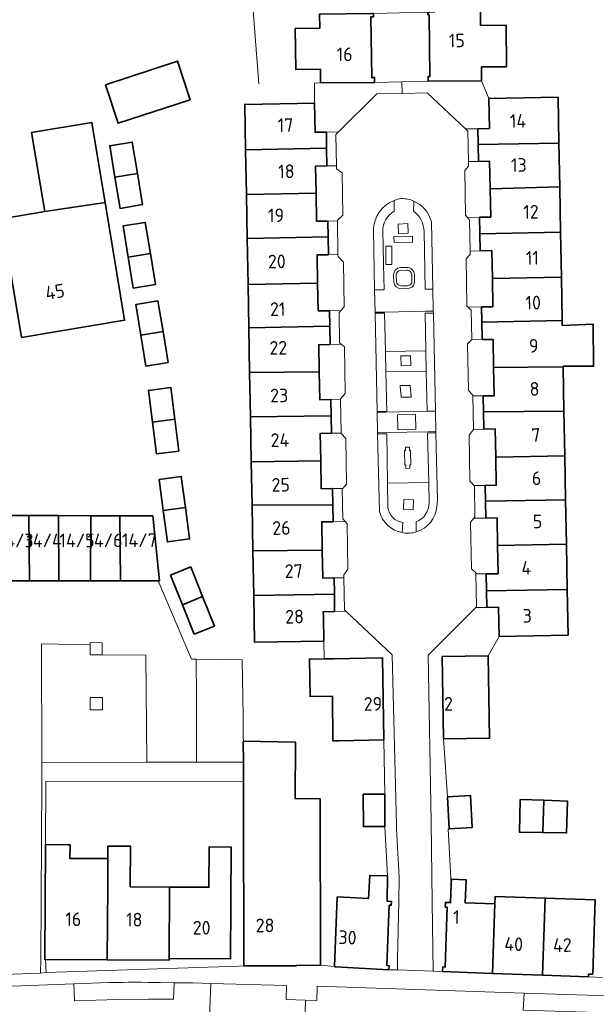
# Model space of a CAD drawing. Extents: x 150256 to 156914, y 461459 to 469481.
# Tile 298 of 656: x 155237 to 155294, y 463386 to 463483. Entities that reach past the tile are written whole.
import ezdxf
from ezdxf.enums import TextEntityAlignment as Align

# ---------------------------------------------------------------- set-up
doc = ezdxf.new("R2010")
doc.units = 0
doc.header["$LTSCALE"] = 0.75
for name, color, linetype, lineweight in [('B-RO-GR-GROENVOORZIENING-GV', 251, 'CONTINUOUS', 18), ('B-RO-GR-HAAG-GV', 251, 'CONTINUOUS', 13), ('B-RO-IE-TERREINAFSCHEIDING_KUNSTMATIG_HEKWERK-G', 251, 'IE-TERREINAFSCHEIDING-KUNSTMATIG', 18), ('B-RO-OG-BEBOUWING-GV', 6, 'CONTINUOUS', 35), ('B-RO-OG-BEBOUWING-T18', 1, 'CONTINUOUS', 18), ('B-RO-OG-TERREIN_ONBEGROEID-GV', 251, 'CONTINUOUS', 18), ('B-RO-VH-VERHARDING_BETON-GV', 251, 'CONTINUOUS', 18), ('B-RO-VH-VERHARDING_BETONSTRAATSTEEN-GV', 251, 'CONTINUOUS', 18), ('B-RO-VH-VERHARDING_STRAATBAKSTEEN-GV', 251, 'CONTINUOUS', 18), ('B-RO-VH-VERHARDING_TEGEL-GV', 251, 'CONTINUOUS', 18)]:
    doc.layers.add(name, color=color, linetype=linetype, lineweight=lineweight)
doc.styles.add('NLCS-ISO-M200-T18', font='NLCS-ISO.ttf', dxfattribs={"height": 360})
doc.linetypes.add('IE-TERREINAFSCHEIDING-KUNSTMATIG', pattern='A,4,[82,NLCS.SHX,S=0.75,R=90,X=0,Y=0],4,-2', length=10)

msp = doc.modelspace()

# ---------------------------------------------------------------- linework, layer by layer
at = {"layer": 'B-RO-GR-GROENVOORZIENING-GV'}
for points in [[(155273.858, 463465.138, 0.304257), (155271.804, 463462.239)], [(155277.538, 463463.032, 0.237837), (155275.798, 463465.076)], [(155272.724, 463462.099, -0.272267), (155273.87, 463464.097)], [(155275.775, 463464.084, -0.227803), (155276.831, 463462.066)], [(155277.33, 463435.263, -0.298817), (155276.036, 463433.357)], [(155272.398, 463434.391, 0.290045), (155274.666, 463432.301)], [(155274.725, 463433.297, -0.353296), (155273.241, 463434.819)], [(155276.05, 463432.379, 0.307408), (155278.095, 463434.888)]]:
    msp.add_lwpolyline(points, format="xyb", dxfattribs=at)
for points in [[(155273.87, 463464.097), (155273.858, 463465.138)], [(155275.798, 463465.076), (155275.775, 463464.084)], [(155276.831, 463462.066), (155276.912, 463456.378), (155277.683, 463456.39), (155277.538, 463463.032)], [(155271.804, 463462.239), (155271.925, 463456.31), (155272.862, 463456.32), (155272.802, 463458.818), (155272.759, 463460.625), (155272.724, 463462.099)], [(155273.241, 463434.819), (155273.207, 463437.192), (155273.137, 463442.085), (155272.216, 463442.074), (155272.398, 463434.391)], [(155278.095, 463434.888), (155278.138, 463435.482), (155277.992, 463442.186), (155277.157, 463442.143), (155277.28, 463437.255), (155277.33, 463435.263)], [(155274.666, 463432.301), (155274.725, 463433.297)], [(155276.036, 463433.357), (155276.05, 463432.379)]]:
    msp.add_lwpolyline(points, dxfattribs=at)
for points in [[(155275.197, 463462.857), (155274.245, 463462.816), (155274.287, 463461.857), (155275.239, 463461.897)], [(155272.171, 463444.288), (155273.128, 463444.292), (155273.036, 463448.207), (155272.988, 463450.227), (155272.899, 463453.99), (155271.972, 463453.989)], [(155277.036, 463448.278), (155277.118, 463444.311), (155277.144, 463444.311), (155277.946, 463444.314), (155277.735, 463453.995), (155276.917, 463453.994), (155276.994, 463450.278)], [(155274.512, 463449.774), (155274.548, 463448.804), (155275.498, 463448.839), (155275.462, 463449.796)], [(155275.753, 463434.56), (155275.78, 463435.538), (155274.811, 463435.565), (155274.784, 463434.586)], [(155244.973, 463420.223), (155244.978, 463421.423), (155243.778, 463421.428), (155243.777, 463421.218), (155243.773, 463420.228)], [(155243.795, 463415.995), (155243.79, 463414.795), (155244.99, 463414.79), (155244.995, 463415.99)]]:
    msp.add_lwpolyline(points, close=True, dxfattribs=at)
at = {"layer": 'B-RO-GR-HAAG-GV'}
for points in [[(155273.858, 463465.138, 0.304257), (155271.804, 463462.239)], [(155277.538, 463463.032, 0.237837), (155275.798, 463465.076)], [(155272.724, 463462.099, -0.272267), (155273.87, 463464.097)], [(155275.775, 463464.084, -0.227803), (155276.831, 463462.066)], [(155277.33, 463435.263, -0.298817), (155276.036, 463433.357)], [(155272.398, 463434.391, 0.290045), (155274.666, 463432.301)], [(155274.725, 463433.297, -0.353296), (155273.241, 463434.819)], [(155276.05, 463432.379, 0.307408), (155278.095, 463434.888)]]:
    msp.add_lwpolyline(points, format="xyb", dxfattribs=at)
for points in [[(155273.87, 463464.097), (155273.858, 463465.138)], [(155275.798, 463465.076), (155275.775, 463464.084)], [(155276.831, 463462.066), (155276.912, 463456.378), (155277.683, 463456.39), (155277.538, 463463.032)], [(155271.804, 463462.239), (155271.925, 463456.31), (155272.862, 463456.32), (155272.802, 463458.818), (155272.759, 463460.625), (155272.724, 463462.099)], [(155273.241, 463434.819), (155273.207, 463437.192), (155273.137, 463442.085), (155272.216, 463442.074)], [(155272.216, 463442.074), (155272.398, 463434.391)], [(155278.095, 463434.888), (155278.138, 463435.482), (155277.992, 463442.186), (155277.157, 463442.143), (155277.28, 463437.255)], [(155277.28, 463437.255), (155277.33, 463435.263)], [(155274.666, 463432.301), (155274.725, 463433.297)], [(155276.036, 463433.357), (155276.05, 463432.379)]]:
    msp.add_lwpolyline(points, dxfattribs=at)
for points in [[(155272.988, 463450.227), (155272.899, 463453.99), (155271.972, 463453.989), (155272.171, 463444.288), (155273.128, 463444.292), (155273.036, 463448.207)], [(155277.735, 463453.995), (155276.917, 463453.994), (155276.994, 463450.278), (155277.036, 463448.278), (155277.118, 463444.311), (155277.144, 463444.311), (155277.946, 463444.314)]]:
    msp.add_lwpolyline(points, close=True, dxfattribs=at)
at = {"layer": 'B-RO-IE-TERREINAFSCHEIDING_KUNSTMATIG_HEKWERK-G'}
msp.add_lwpolyline([(155260.325, 463489.812), (155260.775, 463488.277), (155259.568, 463488.215), (155260.487, 463476.692)], dxfattribs=at)
at = {"layer": 'B-RO-OG-BEBOUWING-GV'}
for points in [[(155277.222, 463476.938), (155282.502, 463476.984), (155282.49, 463478.347), (155284.973, 463478.369), (155284.937, 463482.478), (155282.402, 463482.456), (155282.39, 463483.821), (155282.317, 463483.82), (155282.18, 463487.541), (155277.964, 463487.488), (155277.878, 463483.781), (155277.402, 463483.777), (155277.181, 463483.773), (155277.183, 463483.501), (155277.32, 463483.502), (155277.374, 463477.397), (155277.218, 463477.395)], [(155271.828, 463483.626), (155271.649, 463483.624), (155266.476, 463483.567), (155266.491, 463482.165), (155264.072, 463482.138), (155264.117, 463478.088), (155266.557, 463478.116), (155266.572, 463476.76), (155271.917, 463476.822), (155271.912, 463477.304), (155271.634, 463477.301), (155271.567, 463483.302), (155271.831, 463483.305)], [(155245.295, 463476.589), (155246.542, 463472.775), (155253.671, 463475.105), (155252.424, 463478.92)], [(155283.229, 463475.222), (155283.284, 463472.26), (155282.144, 463472.238), (155282.173, 463470.668), (155290.157, 463470.817), (155290.072, 463475.349)], [(155259.158, 463470.149), (155267.179, 463470.305), (155267.15, 463471.913), (155266.035, 463471.893), (155265.981, 463474.765), (155259.076, 463474.639)], [(155239.291, 463464.041), (155245.252, 463464.941), (155244.201, 463471.252), (155243.932, 463472.868), (155237.986, 463471.878)], [(155246.231, 463467.457), (155248.456, 463467.827), (155247.942, 463470.92), (155245.717, 463470.55)], [(155259.239, 463465.72), (155266.138, 463465.863), (155266.089, 463468.545), (155267.211, 463468.565), (155267.179, 463470.305), (155259.158, 463470.149)], [(155282.204, 463469.007), (155283.305, 463469.027), (155283.356, 463466.302), (155290.237, 463466.486), (155290.157, 463470.817), (155282.173, 463470.668)], [(155248.456, 463467.827), (155246.231, 463467.457), (155246.746, 463464.363), (155248.971, 463464.733)], [(155290.237, 463466.486), (155283.356, 463466.302), (155283.408, 463463.504), (155282.302, 463463.483), (155282.332, 463461.861), (155290.321, 463462.019)], [(155267.33, 463461.56), (155267.301, 463463.106), (155266.189, 463463.086), (155266.138, 463465.863), (155259.239, 463465.72), (155259.319, 463461.368)], [(155245.252, 463464.941), (155239.291, 463464.041), (155235.047, 463463.334), (155236.999, 463451.607), (155247.189, 463453.303)], [(155247.543, 463459.551), (155249.738, 463459.911), (155249.234, 463462.981), (155247.039, 463462.621)], [(155259.402, 463456.835), (155266.291, 463456.979), (155266.24, 463459.755), (155267.363, 463459.776), (155267.33, 463461.56), (155259.319, 463461.368)], [(155282.332, 463461.861), (155282.364, 463460.16), (155283.522, 463460.182), (155283.573, 463457.431), (155290.404, 463457.55), (155290.321, 463462.019)], [(155248.046, 463456.481), (155250.241, 463456.841), (155249.738, 463459.911), (155247.543, 463459.551)], [(155283.573, 463457.431), (155283.625, 463454.643), (155282.507, 463454.622), (155282.535, 463453.113), (155290.484, 463453.262), (155290.404, 463457.55)], [(155267.483, 463452.707), (155267.452, 463454.243), (155266.341, 463454.223), (155266.291, 463456.979), (155259.402, 463456.835), (155259.48, 463452.557)], [(155248.797, 463451.811), (155250.991, 463452.175), (155250.488, 463455.215), (155248.294, 463454.851)], [(155267.516, 463450.904), (155267.483, 463452.707), (155259.48, 463452.557), (155259.561, 463448.146), (155266.442, 463448.206), (155266.393, 463450.883)], [(155282.567, 463451.39), (155283.651, 463451.411), (155283.703, 463448.623), (155290.569, 463448.71), (155290.568, 463448.755), (155293.593, 463448.754), (155293.539, 463452.917), (155290.493, 463452.786), (155290.484, 463453.262), (155282.535, 463453.113)], [(155250.991, 463452.175), (155248.797, 463451.811), (155249.301, 463448.77), (155251.495, 463449.133)], [(155290.569, 463448.71), (155283.703, 463448.623), (155283.755, 463445.843), (155282.665, 463445.822), (155282.694, 463444.262), (155290.651, 463444.328)], [(155267.607, 463445.456), (155266.493, 463445.436), (155266.442, 463448.206), (155259.561, 463448.146), (155259.641, 463443.743), (155267.636, 463443.865)], [(155252.152, 463443.509), (155251.761, 463446.643), (155249.552, 463446.367), (155249.943, 463443.233)], [(155267.636, 463443.865), (155259.641, 463443.743), (155259.723, 463439.305), (155266.594, 463439.387), (155266.544, 463442.119), (155267.667, 463442.139)], [(155282.726, 463442.53), (155283.854, 463442.551), (155283.906, 463439.779), (155290.734, 463439.885), (155290.651, 463444.328), (155282.694, 463444.262)], [(155252.152, 463443.509), (155249.943, 463443.233), (155250.334, 463440.098), (155252.543, 463440.374)], [(155267.788, 463435.054), (155267.759, 463436.667), (155266.644, 463436.647), (155266.594, 463439.387), (155259.723, 463439.305), (155259.801, 463435.008)], [(155282.883, 463435.416), (155290.815, 463435.533), (155290.734, 463439.885), (155283.906, 463439.779), (155283.958, 463436.996), (155282.854, 463436.976)], [(155250.594, 463437.567), (155251.01, 463434.477), (155253.207, 463434.772), (155252.79, 463437.863)], [(155267.788, 463435.054), (155259.801, 463435.008), (155259.884, 463430.493), (155266.746, 463430.574), (155266.695, 463433.357), (155267.819, 463433.377)], [(155290.815, 463435.533), (155282.883, 463435.416), (155282.914, 463433.746), (155284.044, 463433.766), (155284.095, 463431.046), (155290.897, 463431.151)], [(155253.207, 463434.772), (155251.01, 463434.477), (155251.426, 463431.386), (155253.623, 463431.682)], [(155234.782, 463434.005), (155234.755, 463427.528), (155237.776, 463427.533), (155237.723, 463433.996)], [(155237.723, 463433.996), (155237.776, 463427.533), (155240.696, 463427.537), (155240.646, 463433.988)], [(155243.804, 463427.542), (155243.838, 463433.978), (155240.646, 463433.988), (155240.696, 463427.537)], [(155246.797, 463427.547), (155246.722, 463433.97), (155243.838, 463433.978), (155243.804, 463427.542)], [(155249.821, 463433.961), (155246.722, 463433.97), (155246.797, 463427.547), (155250.517, 463427.553), (155250.653, 463427.553), (155249.981, 463433.96)], [(155290.897, 463431.151), (155284.095, 463431.046), (155284.147, 463428.242), (155282.967, 463428.22), (155282.998, 463426.538), (155290.98, 463426.667)], [(155259.964, 463426.081), (155267.941, 463426.232), (155267.912, 463427.82), (155266.797, 463427.799), (155266.746, 463430.574), (155259.884, 463430.493)], [(155251.72, 463428.102), (155252.903, 463425.18), (155254.911, 463425.993), (155253.728, 463428.915)], [(155282.998, 463426.538), (155283.029, 463424.899), (155284.182, 463424.921), (155284.236, 463422.047), (155291.064, 463422.174), (155290.98, 463426.667)], [(155254.086, 463422.257), (155256.094, 463423.071), (155254.911, 463425.993), (155252.903, 463425.18)], [(155267.972, 463424.511), (155267.941, 463426.232), (155259.964, 463426.081), (155260.049, 463421.461), (155266.902, 463421.586), (155266.859, 463423.948), (155266.849, 463424.489)], [(155272.845, 463411.804), (155272.697, 463419.929), (155267.78, 463419.825), (155266.942, 463419.816), (155265.483, 463419.799), (155265.536, 463416.096), (155267.753, 463416.123), (155267.805, 463411.716), (155268.375, 463411.723)], [(155283.15, 463420.131), (155278.609, 463420.049), (155278.755, 463411.904), (155283.296, 463411.985)], [(155258.945, 463407.652), (155258.948, 463405.816), (155258.979, 463389.468), (155259.475, 463389.469), (155264.183, 463389.478), (155264.183, 463389.517), (155266.565, 463389.541), (155266.526, 463405.997), (155264.075, 463406.007), (155264.084, 463411.596), (155258.937, 463411.678), (155258.941, 463409.624)], [(155272.946, 463403.254), (155272.933, 463406.439), (155270.804, 463406.431), (155270.816, 463403.245)], [(155279.125, 463406.195), (155279.308, 463403.021), (155281.585, 463403.152), (155281.402, 463406.327)], [(155286.318, 463405.919), (155286.25, 463402.703), (155288.581, 463402.662), (155288.656, 463405.838)], [(155288.656, 463405.838), (155288.581, 463402.662), (155290.912, 463402.621), (155290.994, 463405.756)], [(155239.368, 463390.098), (155239.378, 463390.098), (155245.474, 463390.061), (155245.519, 463397.325), (155245.536, 463400.074), (155241.786, 463400.097), (155241.794, 463401.447), (155241.612, 463401.448), (155239.368, 463401.462), (155239.287, 463390.099)], [(155251.595, 463390.201), (155251.643, 463397.26), (155247.751, 463397.284), (155247.775, 463401.295), (155245.543, 463401.309), (155245.536, 463400.074), (155245.519, 463397.325), (155245.474, 463390.061), (155251.59, 463390.023)], [(155251.595, 463390.201), (155257.665, 463390.164), (155257.733, 463401.219), (155255.559, 463401.232), (155255.534, 463397.236), (155251.643, 463397.26)], [(155267.962, 463389.398), (155268.051, 463389.389), (155273.343, 463389.093), (155273.352, 463389.478), (155273.145, 463389.512), (155273.368, 463395.461), (155273.576, 463395.457), (155273.585, 463395.843), (155273.166, 463395.875), (155273.197, 463398.387), (155273.187, 463398.387), (155271.44, 463398.415), (155271.331, 463396.145), (155268.223, 463396.28)], [(155283.591, 463388.726), (155283.83, 463395.594), (155280.888, 463395.696), (155280.968, 463397.978), (155279.527, 463398.028), (155279.51, 463397.529), (155279.447, 463395.723), (155278.927, 463395.741), (155278.911, 463395.278), (155279.116, 463395.271), (155278.91, 463389.351), (155278.665, 463389.36), (155278.649, 463388.898)], [(155283.83, 463395.594), (155283.591, 463388.726), (155288.542, 463388.554), (155288.807, 463396.17), (155283.857, 463396.342)], [(155288.542, 463388.554), (155293.075, 463388.396), (155293.084, 463388.65), (155293.501, 463388.635), (155293.757, 463395.998), (155288.807, 463396.17)]]:
    msp.add_lwpolyline(points, close=True, dxfattribs=at)
at = {"layer": 'B-RO-OG-TERREIN_ONBEGROEID-GV'}
for points in [[(155274.497, 463458.234, 0.405654), (155274.066, 463457.77)], [(155275.595, 463457.805, 0.425156), (155275.108, 463458.24)], [(155274.085, 463457.13, 0.378576), (155274.575, 463456.693)], [(155275.189, 463456.716, 0.434552), (155275.614, 463457.193)]]:
    msp.add_lwpolyline(points, format="xyb", dxfattribs=at)
for points in [[(155274.066, 463457.77), (155274.085, 463457.13)], [(155275.108, 463458.24), (155274.497, 463458.234)], [(155275.614, 463457.193), (155275.595, 463457.805)], [(155274.575, 463456.693), (155275.189, 463456.716)]]:
    msp.add_lwpolyline(points, dxfattribs=at)
at = {"layer": 'B-RO-VH-VERHARDING_BETON-GV'}
for points in [[(155274.484, 463458.503, 0.406724), (155273.796, 463457.765)], [(155275.865, 463457.817, 0.421376), (155275.089, 463458.51)], [(155274.066, 463457.77, -0.405654), (155274.497, 463458.234)], [(155275.108, 463458.24, -0.425156), (155275.595, 463457.805)], [(155273.817, 463457.098, 0.37853), (155274.574, 463456.423)], [(155274.575, 463456.693, -0.378576), (155274.085, 463457.13)], [(155275.614, 463457.193, -0.434552), (155275.189, 463456.716)], [(155275.196, 463456.446, 0.433864), (155275.883, 463457.218)]]:
    msp.add_lwpolyline(points, format="xyb", dxfattribs=at)
for points in [[(155275.089, 463458.51), (155274.484, 463458.503)], [(155273.796, 463457.765), (155273.817, 463457.098)], [(155274.085, 463457.13), (155274.066, 463457.77)], [(155274.497, 463458.234), (155275.108, 463458.24)], [(155275.595, 463457.805), (155275.614, 463457.193)], [(155275.883, 463457.218), (155275.865, 463457.817)], [(155275.189, 463456.716), (155274.575, 463456.693)], [(155274.574, 463456.423), (155275.196, 463456.446)]]:
    msp.add_lwpolyline(points, dxfattribs=at)
at = {"layer": 'B-RO-VH-VERHARDING_BETONSTRAATSTEEN-GV'}
for points in [[(155274.553, 463465.332, 0.077671), (155273.858, 463465.138)], [(155275.798, 463465.076, 0.114025), (155274.553, 463465.332)], [(155273.87, 463464.097, 0.272267), (155272.724, 463462.099)], [(155276.831, 463462.066, 0.227803), (155275.775, 463464.084)], [(155273.796, 463457.765, -0.406724), (155274.484, 463458.503)], [(155275.089, 463458.51, -0.421376), (155275.865, 463457.817)], [(155274.574, 463456.423, -0.37853), (155273.817, 463457.098)], [(155275.883, 463457.218, -0.433864), (155275.196, 463456.446)], [(155276.036, 463433.357, 0.298817), (155277.33, 463435.263)], [(155273.241, 463434.819, 0.353296), (155274.725, 463433.297)], [(155274.783, 463432.274, 0.122346), (155276.05, 463432.379)]]:
    msp.add_lwpolyline(points, format="xyb", dxfattribs=at)
for points in [[(155273.858, 463465.138), (155273.87, 463464.097)], [(155275.775, 463464.084), (155275.798, 463465.076)], [(155272.724, 463462.099), (155272.759, 463460.625), (155272.802, 463458.818), (155272.862, 463456.32), (155271.925, 463456.31), (155271.97, 463454.09), (155272.937, 463454.11), (155276.956, 463454.194), (155277.73, 463454.21), (155277.683, 463456.39), (155276.912, 463456.378), (155276.831, 463462.066)], [(155274.484, 463458.503), (155275.089, 463458.51)], [(155273.817, 463457.098), (155273.796, 463457.765)], [(155275.865, 463457.817), (155275.883, 463457.218)], [(155275.196, 463456.446), (155274.574, 463456.423)], [(155277.33, 463435.263), (155277.28, 463437.255), (155273.207, 463437.192), (155273.241, 463434.819)], [(155274.725, 463433.297), (155274.666, 463432.301), (155274.783, 463432.274)], [(155276.05, 463432.379), (155276.036, 463433.357)]]:
    msp.add_lwpolyline(points, dxfattribs=at)
for points in [[(155275.197, 463462.857), (155275.239, 463461.897), (155274.287, 463461.857), (155274.245, 463462.816)], [(155275.671, 463461.619), (155275.68, 463461.019), (155273.844, 463460.99), (155273.835, 463461.59)], [(155275.671, 463461.619), (155273.835, 463461.59), (155273.844, 463460.99), (155275.68, 463461.019)], [(155273.637, 463460.619), (155273.625, 463458.813), (155273.025, 463458.817), (155273.037, 463460.623)], [(155273.637, 463460.619), (155273.037, 463460.623), (155273.025, 463458.817), (155273.625, 463458.813)], [(155273.036, 463448.207), (155277.036, 463448.278), (155276.994, 463450.278), (155272.988, 463450.227)], [(155274.512, 463449.774), (155275.462, 463449.796), (155275.498, 463448.839), (155274.548, 463448.804)], [(155277.118, 463444.311), (155273.042, 463444.215), (155272.173, 463444.195), (155272.214, 463442.182), (155273.083, 463442.195), (155277.178, 463442.258), (155277.99, 463442.27), (155277.946, 463444.314), (155277.144, 463444.311)], [(155274.186, 463443.946), (155274.231, 463442.477), (155276.011, 463442.531), (155275.966, 463444)], [(155274.186, 463443.946), (155275.966, 463444), (155276.011, 463442.531), (155274.231, 463442.477)], [(155275.753, 463434.56), (155274.784, 463434.586), (155274.811, 463435.565), (155275.78, 463435.538)]]:
    msp.add_lwpolyline(points, close=True, dxfattribs=at)
at = {"layer": 'B-RO-VH-VERHARDING_STRAATBAKSTEEN-GV'}
for points in [[(155277.181, 463483.773), (155274.381, 463483.696), (155271.828, 463483.626), (155271.831, 463483.305), (155271.567, 463483.302), (155271.634, 463477.301), (155271.912, 463477.304), (155271.917, 463476.822), (155274.617, 463476.88), (155277.222, 463476.938), (155277.218, 463477.395), (155277.374, 463477.397), (155277.32, 463483.502), (155277.183, 463483.501)], [(155283.229, 463475.222), (155282.502, 463476.984), (155277.222, 463476.938), (155274.617, 463476.88), (155274.639, 463475.735), (155277.14, 463475.782), (155280.933, 463472.217), (155282.144, 463472.238), (155283.284, 463472.26)], [(155267.15, 463471.913), (155268.352, 463471.933), (155272.137, 463475.687), (155274.639, 463475.735), (155274.617, 463476.88), (155271.917, 463476.822), (155266.572, 463476.76), (155265.981, 463476.753), (155265.981, 463476.542), (155265.981, 463474.765), (155266.035, 463471.893)], [(155281.179, 463454.597), (155281.063, 463454.707), (155280.985, 463459.382), (155281.383, 463459.817), (155281.377, 463460.142), (155281.322, 463463.183), (155281.106, 463463.457), (155280.913, 463463.702), (155280.838, 463468.122), (155281.225, 463468.544), (155281.217, 463468.986), (155281.163, 463472), (155280.933, 463472.217), (155277.14, 463475.782), (155274.639, 463475.735), (155272.137, 463475.687), (155268.352, 463471.933), (155268.087, 463471.67), (155268.142, 463468.582), (155268.148, 463468.273), (155268.716, 463467.875), (155268.775, 463463.676), (155268.24, 463463.209), (155268.241, 463463.142), (155268.302, 463459.795), (155268.305, 463459.606), (155268.84, 463459.029), (155268.901, 463454.622), (155268.579, 463454.263), (155268.405, 463454.068), (155268.459, 463451.06), (155268.63, 463450.924), (155268.956, 463450.663), (155269.021, 463446.048), (155268.559, 463445.521), (155268.56, 463445.484), (155268.619, 463442.141), (155268.62, 463442.097), (155269.083, 463441.61), (155269.146, 463437.083), (155268.782, 463436.661), (155268.72, 463436.588), (155268.772, 463433.67), (155269.009, 463433.4), (155269.2, 463433.182), (155269.263, 463428.687), (155268.872, 463428.13), (155268.877, 463427.839), (155268.935, 463424.675), (155269.084, 463424.533), (155273.65, 463420.21), (155274.083, 463403.423), (155274.107, 463402.983), (155274.365, 463398.244), (155274.309, 463395.829), (155274.175, 463390.118), (155274.182, 463389.062), (155275.996, 463388.996), (155277.726, 463388.933), (155277.616, 463395.766), (155277.512, 463403.703), (155277.216, 463420.201), (155281.935, 463424.9), (155282.01, 463424.976), (155281.951, 463428.235), (155281.949, 463428.34), (155281.499, 463428.739), (155281.422, 463433.325), (155281.744, 463433.72), (155281.85, 463433.85), (155281.794, 463436.947), (155281.788, 463436.953), (155281.354, 463437.376), (155281.278, 463441.931), (155281.695, 463442.484), (155281.695, 463442.502), (155281.635, 463445.823), (155281.634, 463445.881), (155281.203, 463446.367), (155281.126, 463450.984), (155281.499, 463451.38), (155281.534, 463451.418), (155281.482, 463454.308)], [(155267.301, 463463.106), (155268.241, 463463.142), (155268.24, 463463.209), (155268.775, 463463.676), (155268.716, 463467.875), (155268.148, 463468.273), (155268.142, 463468.582), (155267.211, 463468.565), (155266.089, 463468.545), (155266.138, 463465.863), (155266.189, 463463.086)], [(155281.217, 463468.986), (155281.225, 463468.544), (155280.838, 463468.122), (155280.913, 463463.702), (155281.106, 463463.457), (155282.302, 463463.483), (155283.408, 463463.504), (155283.356, 463466.302), (155283.305, 463469.027), (155282.204, 463469.007)], [(155266.291, 463456.979), (155266.341, 463454.223), (155267.452, 463454.243), (155268.579, 463454.263), (155268.901, 463454.622), (155268.84, 463459.029), (155268.305, 463459.606), (155268.302, 463459.795), (155267.363, 463459.776), (155266.24, 463459.755)], [(155281.377, 463460.142), (155281.383, 463459.817), (155280.985, 463459.382), (155281.063, 463454.707), (155281.179, 463454.597), (155282.507, 463454.622), (155283.625, 463454.643), (155283.573, 463457.431), (155283.522, 463460.182), (155282.364, 463460.16)], [(155267.607, 463445.456), (155268.56, 463445.484), (155268.559, 463445.521), (155269.021, 463446.048), (155268.956, 463450.663), (155268.63, 463450.924), (155267.516, 463450.904), (155266.393, 463450.883), (155266.442, 463448.206), (155266.493, 463445.436)], [(155283.703, 463448.623), (155283.651, 463451.411), (155282.567, 463451.39), (155281.499, 463451.38), (155281.126, 463450.984), (155281.203, 463446.367), (155281.634, 463445.881), (155281.635, 463445.823), (155282.665, 463445.822), (155283.755, 463445.843)], [(155267.759, 463436.667), (155268.782, 463436.661), (155269.146, 463437.083), (155269.083, 463441.61), (155268.62, 463442.097), (155268.619, 463442.141), (155267.667, 463442.139), (155266.544, 463442.119), (155266.594, 463439.387), (155266.644, 463436.647)], [(155283.906, 463439.779), (155283.854, 463442.551), (155282.726, 463442.53), (155281.695, 463442.502), (155281.695, 463442.484), (155281.278, 463441.931), (155281.354, 463437.376), (155281.788, 463436.953), (155282.854, 463436.976), (155283.958, 463436.996)], [(155267.912, 463427.82), (155268.877, 463427.839), (155268.872, 463428.13), (155269.263, 463428.687), (155269.2, 463433.182), (155269.009, 463433.4), (155267.819, 463433.377), (155266.695, 463433.357), (155266.746, 463430.574), (155266.797, 463427.799)], [(155282.967, 463428.22), (155284.147, 463428.242), (155284.095, 463431.046), (155284.044, 463433.766), (155282.914, 463433.746), (155281.744, 463433.72), (155281.422, 463433.325), (155281.499, 463428.739), (155281.949, 463428.34), (155281.951, 463428.235)], [(155266.942, 463419.816), (155267.78, 463419.825), (155272.697, 463419.929), (155272.845, 463411.804), (155272.933, 463406.439), (155272.946, 463403.254), (155273.187, 463398.387), (155273.197, 463398.387), (155273.166, 463395.875), (155273.585, 463395.843), (155273.576, 463395.457), (155273.368, 463395.461), (155273.145, 463389.512), (155273.352, 463389.478), (155273.343, 463389.093), (155274.182, 463389.062), (155274.175, 463390.118), (155274.309, 463395.829), (155274.365, 463398.244), (155274.107, 463402.983), (155274.083, 463403.423), (155273.65, 463420.21), (155269.084, 463424.533), (155267.972, 463424.511), (155266.849, 463424.489), (155266.859, 463423.948), (155266.902, 463421.586), (155266.941, 463419.871)], [(155279.51, 463397.529), (155279.205, 463403.015), (155279.308, 463403.021), (155279.125, 463406.195), (155278.755, 463411.904), (155278.609, 463420.049), (155283.15, 463420.131), (155284.236, 463422.047), (155284.182, 463424.921), (155283.029, 463424.899), (155281.935, 463424.9), (155277.216, 463420.201), (155277.512, 463403.703), (155277.616, 463395.766), (155277.726, 463388.933), (155278.649, 463388.898), (155278.665, 463389.36), (155278.91, 463389.351), (155279.116, 463395.271), (155278.911, 463395.278), (155278.927, 463395.741), (155279.447, 463395.723)], [(155239.007, 463409.588), (155249.386, 463409.607), (155249.288, 463420.182), (155244.973, 463420.223), (155243.773, 463420.228), (155243.777, 463421.218), (155238.955, 463421.293)], [(155254.297, 463414.075), (155254.319, 463409.617), (155258.941, 463409.624), (155258.91, 463414.124), (155258.892, 463415.959), (155258.83, 463419.721), (155254.273, 463419.788), (155254.288, 463415.911)], [(155243.795, 463415.995), (155244.995, 463415.99), (155244.99, 463414.79), (155243.79, 463414.795)], [(155239.007, 463409.588), (155238.996, 463407.721), (155238.889, 463390.103), (155238.879, 463388.737), (155239.444, 463388.821), (155239.368, 463390.098), (155239.287, 463390.099), (155239.368, 463401.462), (155239.39, 463407.72), (155258.945, 463407.652), (155258.941, 463409.624), (155254.319, 463409.617), (155249.386, 463409.607)], [(155255.706, 463387.733), (155255.524, 463382.724), (155264.99, 463382.459), (155265.093, 463386.084), (155265.07, 463386.085), (155263.185, 463386.136), (155263.223, 463387.536)], [(155314.99, 463384.657), (155314.172, 463384.687), (155312.951, 463385.968), (155306.63, 463386.158), (155306.555, 463384.466), (155286.626, 463385.088), (155286.705, 463386.768), (155266.258, 463387.463), (155266.206, 463386.054), (155265.093, 463386.084), (155264.99, 463382.459), (155265.56, 463382.443), (155309.218, 463381.056), (155314.84, 463380.859)], [(155286.705, 463386.768), (155286.626, 463385.088), (155306.555, 463384.466), (155306.63, 463386.158), (155297.191, 463386.441)]]:
    msp.add_lwpolyline(points, close=True, dxfattribs=at)
for points in [[(155273.858, 463465.138, -0.077671), (155274.553, 463465.332)], [(155274.553, 463465.332, -0.114025), (155275.798, 463465.076)], [(155271.804, 463462.239, -0.304257), (155273.858, 463465.138)], [(155275.798, 463465.076, -0.237837), (155277.538, 463463.032)], [(155274.666, 463432.301, -0.290045), (155272.398, 463434.391)], [(155278.095, 463434.888, -0.307408), (155276.05, 463432.379)], [(155276.05, 463432.379, -0.122346), (155274.783, 463432.274)], [(155250.742, 463387.818, 0.011697), (155245.698, 463387.819)], [(155245.698, 463387.819, -0.011697), (155250.742, 463387.818)]]:
    msp.add_lwpolyline(points, format="xyb", dxfattribs=at)
for points in [[(155277.538, 463463.032), (155277.683, 463456.39), (155277.73, 463454.21), (155277.735, 463453.995), (155277.946, 463444.314), (155277.99, 463442.27), (155277.992, 463442.186)], [(155272.398, 463434.391), (155272.216, 463442.074), (155272.214, 463442.182), (155272.173, 463444.195), (155272.171, 463444.288), (155271.972, 463453.989), (155271.97, 463454.09), (155271.925, 463456.31), (155271.804, 463462.239)], [(155277.992, 463442.186), (155278.138, 463435.482), (155278.095, 463434.888)], [(155274.783, 463432.274), (155274.666, 463432.301)], [(155235.284, 463388.61), (155238.879, 463388.737), (155238.889, 463390.103), (155238.996, 463407.721), (155239.007, 463409.588), (155238.955, 463421.293), (155243.777, 463421.218), (155243.778, 463421.428), (155244.978, 463421.423), (155244.973, 463420.223), (155249.288, 463420.182), (155249.386, 463409.607), (155254.319, 463409.617), (155254.297, 463414.075), (155254.288, 463415.911), (155254.273, 463419.788), (155253.819, 463419.795), (155250.517, 463427.553), (155246.797, 463427.547), (155243.804, 463427.542), (155240.696, 463427.537), (155237.776, 463427.533), (155234.755, 463427.528)], [(155273.343, 463389.093), (155268.051, 463389.389), (155267.962, 463389.398), (155266.565, 463389.541), (155264.183, 463389.517), (155264.183, 463389.478), (155259.475, 463389.469), (155239.444, 463388.821), (155238.879, 463388.737), (155235.284, 463388.61)], [(155294.468, 463388.318), (155293.075, 463388.396), (155288.542, 463388.554), (155283.591, 463388.726), (155278.649, 463388.898), (155277.726, 463388.933), (155275.996, 463388.996), (155274.182, 463389.062), (155273.343, 463389.093)], [(155216.019, 463385.852), (155217.25, 463386.042), (155228.217, 463387.171), (155242.177, 463387.688), (155245.698, 463387.819)], [(155255.706, 463387.733), (155253.954, 463387.788), (155252.101, 463387.805), (155252.012, 463386.168), (155249.564, 463386.164), (155246.506, 463386.128), (155242.226, 463386.008), (155242.177, 463387.688), (155228.217, 463387.171), (155217.25, 463386.042), (155216.019, 463385.852)], [(155245.698, 463387.819), (155242.177, 463387.688), (155242.226, 463386.008), (155246.506, 463386.128), (155249.564, 463386.164), (155252.012, 463386.168), (155252.101, 463387.805), (155250.742, 463387.818)], [(155250.742, 463387.818), (155252.101, 463387.805), (155253.954, 463387.788), (155255.706, 463387.733), (155263.223, 463387.536), (155263.185, 463386.136), (155265.07, 463386.085), (155265.093, 463386.084), (155266.206, 463386.054), (155266.258, 463387.463), (155286.705, 463386.768), (155297.191, 463386.441)], [(155255.524, 463382.724), (155255.706, 463387.733)]]:
    msp.add_lwpolyline(points, dxfattribs=at)
at = {"layer": 'B-RO-VH-VERHARDING_TEGEL-GV'}
for points in [[(155282.144, 463472.238), (155280.933, 463472.217), (155281.163, 463472), (155281.217, 463468.986), (155282.204, 463469.007), (155282.173, 463470.668)], [(155267.179, 463470.305), (155267.211, 463468.565), (155268.142, 463468.582), (155268.087, 463471.67), (155268.352, 463471.933), (155267.15, 463471.913)], [(155282.302, 463463.483), (155281.106, 463463.457), (155281.322, 463463.183), (155281.377, 463460.142), (155282.364, 463460.16), (155282.332, 463461.861)], [(155268.241, 463463.142), (155267.301, 463463.106), (155267.33, 463461.56), (155267.363, 463459.776), (155268.302, 463459.795)], [(155282.507, 463454.622), (155281.179, 463454.597), (155281.482, 463454.308), (155281.534, 463451.418), (155281.499, 463451.38), (155282.567, 463451.39), (155282.535, 463453.113)], [(155267.452, 463454.243), (155267.483, 463452.707), (155267.516, 463450.904), (155268.63, 463450.924), (155268.459, 463451.06), (155268.405, 463454.068), (155268.579, 463454.263)], [(155277.73, 463454.21), (155276.956, 463454.194), (155272.937, 463454.11), (155271.97, 463454.09), (155271.972, 463453.989), (155272.899, 463453.99), (155272.988, 463450.227), (155276.994, 463450.278), (155276.917, 463453.994), (155277.735, 463453.995)], [(155277.036, 463448.278), (155273.036, 463448.207), (155273.128, 463444.292), (155272.171, 463444.288), (155272.173, 463444.195), (155273.042, 463444.215), (155277.118, 463444.311)], [(155274.44, 463446.85), (155275.448, 463446.851), (155275.449, 463446.751), (155275.552, 463445.804), (155275.554, 463445.704), (155274.556, 463445.682), (155274.554, 463445.782), (155274.44, 463446.75)], [(155274.44, 463446.85), (155274.44, 463446.75), (155274.554, 463445.782), (155274.556, 463445.682), (155275.554, 463445.704), (155275.552, 463445.804), (155275.449, 463446.751), (155275.448, 463446.851)], [(155282.694, 463444.262), (155282.665, 463445.822), (155281.635, 463445.823), (155281.695, 463442.502), (155282.726, 463442.53)], [(155267.636, 463443.865), (155267.667, 463442.139), (155268.619, 463442.141), (155268.56, 463445.484), (155267.607, 463445.456)], [(155272.216, 463442.074), (155273.137, 463442.085), (155273.207, 463437.192), (155277.28, 463437.255), (155277.157, 463442.143), (155277.992, 463442.186), (155277.99, 463442.27), (155277.178, 463442.258), (155273.083, 463442.195), (155272.214, 463442.182)], [(155274.985, 463440.752), (155275.385, 463440.758), (155275.39, 463440.428), (155275.49, 463440.43), (155275.511, 463438.997), (155275.411, 463438.996), (155275.417, 463438.666), (155275.017, 463438.66), (155275.012, 463438.99), (155274.912, 463438.988), (155274.89, 463440.421), (155274.99, 463440.422)], [(155274.985, 463440.752), (155274.99, 463440.422), (155274.89, 463440.421), (155274.912, 463438.988), (155275.012, 463438.99), (155275.017, 463438.66), (155275.417, 463438.666), (155275.411, 463438.996), (155275.511, 463438.997), (155275.49, 463440.43), (155275.39, 463440.428), (155275.385, 463440.758)], [(155267.759, 463436.667), (155267.788, 463435.054), (155267.819, 463433.377), (155269.009, 463433.4), (155268.772, 463433.67), (155268.72, 463436.588), (155268.782, 463436.661)], [(155282.854, 463436.976), (155281.788, 463436.953), (155281.794, 463436.947), (155281.85, 463433.85), (155281.744, 463433.72), (155282.914, 463433.746), (155282.883, 463435.416)], [(155283.029, 463424.899), (155282.998, 463426.538), (155282.967, 463428.22), (155281.951, 463428.235), (155282.01, 463424.976), (155281.935, 463424.9)], [(155268.877, 463427.839), (155267.912, 463427.82), (155267.941, 463426.232), (155267.972, 463424.511), (155269.084, 463424.533), (155268.935, 463424.675)]]:
    msp.add_lwpolyline(points, close=True, dxfattribs=at)

# ---------------------------------------------------------------- texts
at = {"layer": 'B-RO-OG-BEBOUWING-T18', "style": 'NLCS-ISO-M200-T18'}
for s, rotation, p in [('15', 0.5, (155280.057, 463480.963)), ('16', 0.6, (155268.963, 463479.594)), ('17', 1, (155263.114, 463472.594)), ('14', 1.1, (155286.115, 463473.01)), ('13', 1, (155286.196, 463468.655)), ('18', 1, (155263.197, 463468.029)), ('19', 1, (155262.178, 463463.67)), ('12', 1.1, (155287.399, 463464.02)), ('20', 1, (155262.251, 463459.109)), ('11', 1.1, (155287.536, 463459.468)), ('45', 9.4, (155240.302, 463456.123)), ('10', 1.1, (155287.618, 463455.047)), ('21', 1, (155262.337, 463454.401)), ('9', 1.1, (155287.664, 463450.773)), ('22', 1, (155262.398, 463450.576)), ('23', 1, (155262.484, 463445.868)), ('8', 1.1, (155287.743, 463446.514)), ('24', 1, (155262.556, 463441.454)), ('7', 1.1, (155287.866, 463441.954)), ('6', 1.1, (155287.946, 463437.682)), ('25', 1, (155262.636, 463437.035)), ('5', 1.1, (155288.051, 463433.414)), ('26', 1, (155262.705, 463432.767)), ('14/3', 0.1, (155236.466, 463431.531)), ('14/4', 0.1, (155239.217, 463431.535)), ('14/5', 0.1, (155242.486, 463431.54)), ('14/6', 0.1, (155245.246, 463431.544)), ('14/7', 0.1, (155248.646, 463431.55)), ('27', 1, (155263.921, 463428.501)), ('4', 1.1, (155286.939, 463428.824)), ('28', 1, (155264.003, 463423.999)), ('3', 1.1, (155287.028, 463424.084)), ('29', 0.7, (155271.762, 463415.371)), ('2', 1, (155279.235, 463415.378)), ('1', 358, (155280.012, 463394.297)), ('16', 359.7, (155242.117, 463394.081)), ('18', 359.7, (155248.143, 463394.044)), ('28', 0.1, (155261.085, 463393.472)), ('20', 359.7, (155254.811, 463393.24)), ('30', 357.9, (155269.246, 463392.279)), ('40', 358, (155285.689, 463391.625)), ('42', 0.9, (155290.503, 463391.526))]:
    msp.add_text(s, height=1.35, rotation=rotation, dxfattribs=at).set_placement(p, align=Align.MIDDLE)

doc.saveas('drawing.dxf')
